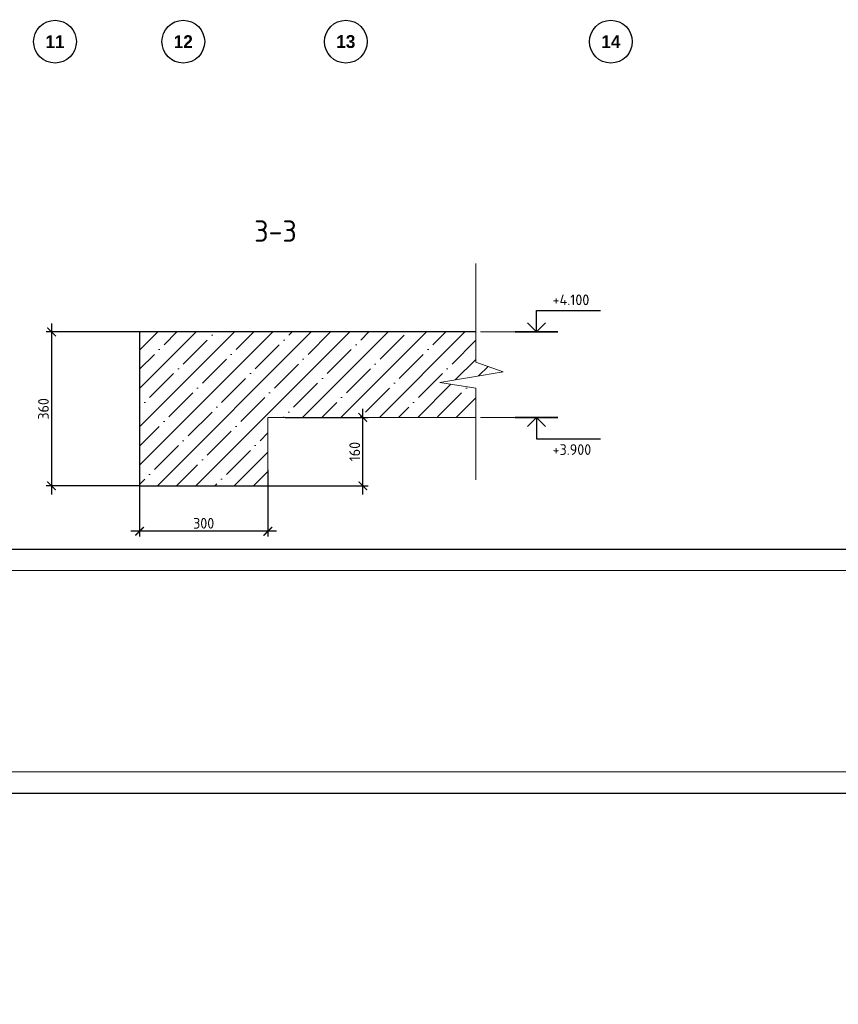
# Model space of a CAD drawing. Header units: millimetres. Extents: x -42044588 to 856694, y -806701 to 941911.
# Tile 936 of 1056: x -161589 to -142447, y -72027 to -48989. Entities that reach past the tile are written whole.
import ezdxf

# ---------------------------------------------------------------- set-up
doc = ezdxf.new("R2010")
doc.units = ezdxf.units.MM
doc.linetypes.add('______5', pattern=[1100, 800, -100, 100, -100])
for name, color, linetype, lineweight in [('0 Фундамент', 5, 'Continuous', 30), ('A-ANNO-NOTE-1', 7, 'Continuous', 35), ('A-ANNO-NOTE-2', 7, 'Continuous', 18), ('G-ANNO-DIMS', 7, 'Continuous', 9), ('G-ANNO-DIMS-1', 7, 'Continuous', 18), ('Выноски', 20, 'Continuous', 20), ('Оси', 40, '______5', 18), ('РАЗМЕРЫ', 1, 'Continuous', 9), ('Текст', 7, 'Continuous', 25), ('Тонкая', 81, 'Continuous', 20), ('ТОНКИЕ', 7, 'Continuous', 9), ('Узлы', 7, 'Continuous', 0)]:
    doc.layers.add(name, color=color, linetype=linetype, lineweight=lineweight)
doc.layers.add('ТОЛСТЫЕ_ОСНОВНЫЕ', color=6, linetype='Continuous')
doc.styles.add('Century Gothic', font='GOTHIC.TTF')
doc.styles.add('GOST-2.304_Type-B', font='GOST_Common.ttf')
doc.styles.add('ISOCPEUR', font='GOST_Common.ttf', dxfattribs={"height": 450})
doc.styles.add('ГОСТ', font='GOST_Common.ttf')
doc.dimstyles.new('СПДС', dxfattribs={"dimscale": 100, "dimtxt": 2.5, "dimasz": 2, "dimexe": 1.25, "dimexo": 0, "dimtad": 1, "dimdec": 0, "dimrnd": 5, "dimtxsty": 'GOST-2.304_Type-B', "dimblk": 'ARCHTICK', "dimcen": 2.5, "dimdle": 2, "dimclrd": 1, "dimclre": 1, "dimclrt": 1, "dimadec": 0, "dimazin": 2, "dimtfac": 0.75, "dimtdec": 0, "dimtmove": 1, "dimatfit": 3, "dimfxl": 0, "dimtolj": 1, "dimarcsym": 0})

# ---------------------------------------------------------------- blocks, each defined once
blk = doc.blocks.new('*U6686')
at = {"layer": 'ТОЛСТЫЕ_ОСНОВНЫЕ', "color": 6}
blk.add_lwpolyline([(20, 5), (886, 5), (886, 415), (20, 415)], close=True, dxfattribs=at)
at = {"layer": 'ТОНКИЕ'}
blk.add_lwpolyline([(0, 0), (891, 0), (891, 420), (0, 420)], close=True, dxfattribs=at)
blk = doc.blocks.new('_ArchTick')
at = {"color": 0, "linetype": 'ByBlock', "const_width": 0.15}
blk.add_lwpolyline([(-0.5, -0.5), (0.5, 0.5)], dxfattribs=at)
blk = doc.blocks.new('*D1227')
at = {"layer": 'DEFPOINTS', "color": 0, "transparency": 16777216}
for p in [(-158572, -56295), (-160845, -59895), (-158787, -59895)]:
    blk.add_point(p, dxfattribs=at)
at = {"layer": 'РАЗМЕРЫ', "color": 1, "lineweight": -2, "transparency": 16777216}
for p, q in [((-160845, -56095), (-160845, -60095)), ((-158572, -56295), (-160970, -56295)), ((-158787, -59895), (-160970, -59895))]:
    blk.add_line(p, q, dxfattribs=at)
at = {"layer": 'РАЗМЕРЫ', "color": 1, "lineweight": -2, "transparency": 16777216, "xscale": 200, "yscale": 200, "zscale": 200}
for p, rotation in [((-160845, -56295), 90), ((-160845, -59895), 270)]:
    blk.add_blockref('_ArchTick', p, dxfattribs=dict(at, rotation=rotation))
at = {"layer": 'РАЗМЕРЫ', "color": 1, "lineweight": 0, "transparency": 16777216, "insert": (-161033, -58095), "char_height": 250, "attachment_point": 5, "rotation": 90, "style": 'GOST-2.304_Type-B'}
blk.add_mtext('\\A1;360', dxfattribs=at)
blk = doc.blocks.new('*D1228')
at = {"layer": 'DEFPOINTS', "color": 0, "transparency": 16777216}
for p in [(-158787, -59518), (-155787, -59518), (-158787, -60959)]:
    blk.add_point(p, dxfattribs=at)
at = {"layer": 'РАЗМЕРЫ', "color": 1, "lineweight": -2, "transparency": 16777216}
for p, q in [((-158787, -59518), (-158787, -61084)), ((-155787, -59518), (-155787, -61084)), ((-155587, -60959), (-158987, -60959))]:
    blk.add_line(p, q, dxfattribs=at)
at = {"layer": 'РАЗМЕРЫ', "color": 1, "lineweight": -2, "transparency": 16777216, "xscale": 200, "yscale": 200, "zscale": 200, "rotation": 180}
blk.add_blockref('_ArchTick', (-158787, -60959), dxfattribs=at)
at = {"layer": 'РАЗМЕРЫ', "color": 1, "lineweight": -2, "transparency": 16777216, "xscale": 200, "yscale": 200, "zscale": 200}
blk.add_blockref('_ArchTick', (-155787, -60959), dxfattribs=at)
at = {"layer": 'РАЗМЕРЫ', "color": 1, "lineweight": 0, "transparency": 16777216, "insert": (-157287, -60772), "char_height": 250, "attachment_point": 5, "style": 'GOST-2.304_Type-B'}
blk.add_mtext('\\A1;300', dxfattribs=at)
blk = doc.blocks.new('*D1229')
at = {"layer": 'DEFPOINTS', "color": 0, "transparency": 16777216}
for p in [(-155382, -58295), (-153567, -58295), (-155787, -59895)]:
    blk.add_point(p, dxfattribs=at)
at = {"layer": 'РАЗМЕРЫ', "color": 1, "lineweight": -2, "transparency": 16777216}
for p, q in [((-153567, -60095), (-153567, -58095)), ((-155382, -58295), (-153442, -58295)), ((-155787, -59895), (-153442, -59895))]:
    blk.add_line(p, q, dxfattribs=at)
at = {"layer": 'РАЗМЕРЫ', "color": 1, "lineweight": -2, "transparency": 16777216, "xscale": 200, "yscale": 200, "zscale": 200}
for p, rotation in [((-153567, -58295), 90), ((-153567, -59895), 270)]:
    blk.add_blockref('_ArchTick', p, dxfattribs=dict(at, rotation=rotation))
at = {"layer": 'РАЗМЕРЫ', "color": 1, "lineweight": 0, "transparency": 16777216, "insert": (-153755, -59095), "char_height": 250, "attachment_point": 5, "rotation": 90, "style": 'GOST-2.304_Type-B'}
blk.add_mtext('\\A1;160', dxfattribs=at)
blk = doc.blocks.new('Высотные отметки - Вверх-711287-Разрез 3-3')
at = {"layer": '0 Фундамент'}
for p, q in [((13237, 8150), (14737, 8150)), ((13237, 7650), (13237, 8150))]:
    blk.add_line(p, q, dxfattribs=at)
at = {"layer": 'A-ANNO-NOTE-1'}
blk.add_line((12737, 7650), (13737, 7650), dxfattribs=at)
at = {"layer": 'A-ANNO-NOTE-2'}
for q in [(13025, 7862), (13449, 7862)]:
    blk.add_line((13237, 7650), q, dxfattribs=at)
blk = doc.blocks.new('NSY101')
at = {"color": 0, "linetype": 'ByBlock', "lineweight": -2}
blk.add_circle((0, 0), 50, dxfattribs=at)
blk = doc.blocks.new('СЛОЖНЫЙ_ОБЪЕКТ_38')
at = {"layer": 'Оси', "color": 16, "linetype": 'Continuous', "lineweight": 25, "transparency": 33554687, "xscale": 9.999999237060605, "yscale": 9.999999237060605, "zscale": 9.999999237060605}
blk.add_blockref('NSY101', (38513, -43009), dxfattribs=at)
at = {"layer": 'Оси', "color": 16, "linetype": 'Continuous', "lineweight": 25, "transparency": 33554687, "insert": (38513, -43009), "char_height": 300, "width": 620, "attachment_point": 5, "style": 'Century Gothic'}
blk.add_mtext('\\A1;{\\fCentury Gothic|i0|b1;\\H300.000000;\\W1.000000;\\C16;11}\\P', dxfattribs=at)
blk = doc.blocks.new('СЛОЖНЫЙ_ОБЪЕКТ_39')
at = {"layer": 'Оси', "color": 16, "linetype": 'Continuous', "lineweight": 25, "transparency": 33554687, "xscale": 9.999999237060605, "yscale": 9.999999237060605, "zscale": 9.999999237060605}
blk.add_blockref('NSY101', (41513, -43009), dxfattribs=at)
at = {"layer": 'Оси', "color": 16, "linetype": 'Continuous', "lineweight": 25, "transparency": 33554687, "insert": (41513, -43009), "char_height": 300, "width": 620, "attachment_point": 5, "style": 'Century Gothic'}
blk.add_mtext('\\A1;{\\fCentury Gothic|i0|b1;\\H300.000000;\\W1.000000;\\C16;12}\\P', dxfattribs=at)
blk = doc.blocks.new('СЛОЖНЫЙ_ОБЪЕКТ_40')
at = {"layer": 'Оси', "color": 16, "linetype": 'Continuous', "lineweight": 25, "transparency": 33554687, "xscale": 9.999999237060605, "yscale": 9.999999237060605, "zscale": 9.999999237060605}
blk.add_blockref('NSY101', (45313, -43009), dxfattribs=at)
at = {"layer": 'Оси', "color": 16, "linetype": 'Continuous', "lineweight": 25, "transparency": 33554687, "insert": (45313, -43009), "char_height": 300, "width": 620, "attachment_point": 5, "style": 'Century Gothic'}
blk.add_mtext('\\A1;{\\fCentury Gothic|i0|b1;\\H300.000000;\\W1.000000;\\C16;13}\\P', dxfattribs=at)
blk = doc.blocks.new('СЛОЖНЫЙ_ОБЪЕКТ_41')
at = {"layer": 'Оси', "color": 16, "linetype": 'Continuous', "lineweight": 25, "transparency": 33554687, "xscale": 9.999999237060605, "yscale": 9.999999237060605, "zscale": 9.999999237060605}
blk.add_blockref('NSY101', (51513, -43009), dxfattribs=at)
at = {"layer": 'Оси', "color": 16, "linetype": 'Continuous', "lineweight": 25, "transparency": 33554687, "insert": (51513, -43009), "char_height": 300, "width": 620, "attachment_point": 5, "style": 'Century Gothic'}
blk.add_mtext('\\A1;{\\fCentury Gothic|i0|b1;\\H300.000000;\\W1.000000;\\C16;14}\\P', dxfattribs=at)
blk = doc.blocks.new('оси2')
at = {"layer": 'Оси', "color": 16, "linetype": 'Continuous', "lineweight": 25, "transparency": 33554687}
for name in ['СЛОЖНЫЙ_ОБЪЕКТ_38', 'СЛОЖНЫЙ_ОБЪЕКТ_39', 'СЛОЖНЫЙ_ОБЪЕКТ_40', 'СЛОЖНЫЙ_ОБЪЕКТ_41']:
    blk.add_blockref(name, (978932, 23162.9), dxfattribs=at)
blk = doc.blocks.new('A$Cd09756da')
at = {"layer": 'Текст', "color": 7, "attachment_point": 1, "style": 'ГОСТ'}
for s, width, heights, insert, char_height in [('\\pi594.35517;{\\fTimes New Roman|b0|i0|c204|p18;\\C256;Строительство жилого комплекса со  встроенными помещениями \\P\\pi1441.86779;общественного-делового, коммерческого назначения и \\P\\pi41.3631;поликлиническим учреждением по адресу: г. Чита, ул. 1-я Коллективная}', 11543.07, [0], (-11741, 4333), 250), ('\\pi389.01406;{\\fTimes New Roman|b0|i0|c204|p18;\\C256;«Жилой дом со встроенными помещениями \\P\\pi641.91601;общественно-делового и коммерческого \\P\\pi302.06381;назначения на первом этаже здания», поз. 3.1\\P}', 7000, [1500], (-12014, 2803), 225)]:
    blk.add_mtext_dynamic_manual_height_columns(s, width=width, gutter_width=12.5, heights=heights, dxfattribs=dict(at, insert=insert, char_height=char_height))

msp = doc.modelspace()

# ---------------------------------------------------------------- hatches: boundary and pattern name
at = {"layer": 'РАЗМЕРЫ', "transparency": 33554648}
h = msp.add_hatch(dxfattribs=at)
h.set_pattern_fill('ANSI35', color=1, scale=100)
h.set_pattern_definition([(45, (-31032.2, -22359.83), (-449.0128, 449.0128), []), (45, (-30583.2, -22359.83), (-449.0128, 449.0128), [793.75, -158.75, 0, -158.75])])
h.paths.add_polyline_path([(-150921.172, -57610.569), (-151762.381, -57479.101), (-150282.601, -57226.507), (-150921.172, -57000.503), (-150921.172, -56295.222), (-156686.878, -56295.221), (-158786.878, -56295.221), (-158786.878, -56798.306), (-158786.878, -59895.221), (-155786.878, -59895.221), (-155786.878, -58295.221), (-150921.172, -58295.221)])

# ---------------------------------------------------------------- linework, layer by layer
at = {"layer": 'РАЗМЕРЫ', "lineweight": 30}
for p, q in [((-158786.878, -56295.221), (-158786.878, -59895.221)), ((-150921.172, -56295.221), (-158786.878, -56295.221)), ((-158786.878, -59895.221), (-155786.878, -59895.221))]:
    msp.add_line(p, q, dxfattribs=at)
at = {"layer": 'РАЗМЕРЫ'}
for p, q in [((-156686.878, -56295.221), (-150921.172, -56295.222)), ((-149074.699, -56295.222), (-150811.443, -56295.222)), ((-155786.878, -58295.221), (-155786.878, -59895.221)), ((-155786.878, -58295.221), (-150921.172, -58295.221)), ((-149074.699, -58295.222), (-150811.443, -58295.222)), ((-155786.878, -59895.221), (-158786.846, -59895.221))]:
    msp.add_line(p, q, dxfattribs=at)
at = {"layer": 'Тонкая', "color": 30, "linetype": 'ByBlock', "ltscale": 75}
msp.add_lwpolyline([(-150921.172, -59754.197), (-150921.172, -57610.569), (-151762.381, -57479.101), (-150282.601, -57226.507), (-150921.172, -57000.503), (-150921.172, -54694.915)], dxfattribs=at)

# ---------------------------------------------------------------- block references
at = {"xscale": 100, "yscale": 100, "zscale": 100}
for p in [(-203199.263, -61874.649), (-203199.263, -108590.438)]:
    msp.add_blockref('*U6686', p, dxfattribs=at)
at = {"lineweight": 50, "ltscale": 100}
msp.add_blockref('A$Cd09756da', (-207757.783, -61418.579), dxfattribs=at)
at = {"layer": 'G-ANNO-DIMS'}
msp.add_blockref('Высотные отметки - Вверх-711287-Разрез 3-3', (-162743.025, -63945.222), dxfattribs=at)
at = {"layer": 'G-ANNO-DIMS', "xscale": -1, "rotation": 180}
msp.add_blockref('Высотные отметки - Вверх-711287-Разрез 3-3', (-162743.025, -50645.222), dxfattribs=at)
at = {"layer": 'РАЗМЕРЫ'}
msp.add_blockref('оси2', (-1178208.582, -29657.134), dxfattribs=at)

# ---------------------------------------------------------------- texts
note = msp.add_mtext_dynamic_manual_height_columns('\\pi1250;{\\H1.5152x;Общие указания :\\P}1.^IНастоящий подраздел разработан в составе рабочей документации на строительство объекта {\\H2.4344x; }"Строительство жилого комплекса со встроенными помещениями общественного-делового и коммерческого {\\H1.3552x; }назначения по адресу: г. Чита, ул. 1-я Коллективная. Жилой дом со встроенными помещениями {\\H1.71569x; }общественно-делового и коммерческого назначения на первом этаже здания (поз. 3.1)" Решения рабочей {\\H1.69543x; }Документации разработаны на основании:{\\H1.68902x; }\\P-^Iзадания на проектирование, выданного заказчиком;{\\H1.60366x; }\\P-^Iрешений стадии "Проектная Документация (проект №24-04-КР.1)"{\\H1.73211x; }\\Pразработанных ООО "Комплексная проектно-сопроводительная компания", утвержденных заказчиком;{\\H1.6768x; }\\PВ соответствии с требованиями нормативных документов:{\\H1.60773x; }\\P-^IФЗ №184 "О техническом регулировании";{\\H1.63076x; }\\P-^IФЗ №123 "Технический регламент о требованиях пожарной безопасности";{\\H1.62308x; }\\P-^IСП 20.13330.2016 "Нагрузки и воздействия",{\\H1.62564x; }\\P-^IСП 63.13330.2018 "Бетонные и железобетонные конструкции. Основные положения".{\\H1.62479x; }\\P-^IСП 22.13330.2016 "Основания зданий и сооружений";{\\H1.62507x; }\\P-^IСП 45.13330.2017 "Земляные сооружения, основания и фундаменты".{\\H1.62498x; }\\P2.^IПри работах по устройству монолитных конструкций руководствоваться СП 70.13330.2012 {\\H1.62501x; }"Несущие и ограждающие конструкции".{\\H1.625x; }\\P3.^IЗа относительную отметку 0,000 принята отметка чистого пола первого этажа, {\\H1.625x; }соответствующая абсолютной отметке 648,00 в Балтийской системе высот.{\\H1.625x; }\\P4.^IПеречень видов работ, Зля которых необходимо составлять акты освидетельствования скрытых {\\H1.625x; }работ: {\\H1.625x; }\\PБетонные и железобетонные конструкции монолитные:{\\H1.625x; }\\Pармирование; защитные слои,- анкеровка арматуры; установка закладных деталей.{\\H1.625x; }\\PМонтаж сборных железобетонных и бетонных конструкций:{\\H1.625x; }\\Pсварка и антикоррозионное покрыт при отсутствии актов освиветельствования превшествующих {\\H1.625x; }скрытых работ во всех случаях.{\\H1.625x; }\\P1. Железобетонные конструкции разработаны в соответствии СП 22.13330.2016 "Основания зданий и {\\H1.62576x; }сооружений", СП 63.13330.2018 "Бетонные и железобетонные конструкции. Общие положения".{\\H1.62541x; }\\P2. Несущие конструкции здания рассчитаны и запроектированы для данных геологических условий. {\\H1.62486x; }\\P3. Арматура класса А240 и А500С по ГОСТ Р 34028-2016, материал монолитных конструкций ниже нуля - {\\H1.62505x; }бетон тяжелый класса В25 по ГОСТ 26633-2015.{\\H1.62498x; }\\P4. Работы по бетонированию монолитных конструкций вести в соответствии со СП 70.13330.2012 {\\H1.62501x; }"Несущие и ограждающие конструкции".{\\H1.625x; }\\P5. Все строительно-монтажные работы необходимо выполнять в соответствии со СНиП 12-03-2001 {\\H1.625x; }"Безопасность труда в строительстве. Часть 1. Общие требования.", Безопасность труда в строительстве. {\\H1.625x; }Часть 2. Строительное производство". Строительство здания должно производиться в соответствии с {\\H1.625x; }проектом производства работ (ППР).{\\H1.725x; }\\PПри отсутствии ППР производство строительно-монтажных работ запрещается.{\\H1.67917x; }\\P6. Бетон конструкции должны удовлетворять требованиям ГОСТ 26633-2015, ГОСТ 25192-2012.{\\H1.60694x; }\\P7. Бетон следует укладывать в бетонные конструкции горизонтальными слоями одинаковой толщины {\\H1.63102x; }без разрывов, с последовательным направлением укладки в одну сторону во всех слоях.{\\H1.62299x; }\\P8. В начальный период твердения бетон необходимо защищать от попадания атмосферных осадков или {\\H1.62567x; }потерь влаги.{\\H1.62478x; }\\P9. При перерывах в бетонировании устраивать рабочие швы бетонирования. Места рабочих швов {\\H1.62507x; }бетонирования разработать в ППР и согласовать с авторским надзором. С поверхности рабочих швов удалить {\\H1.62498x; }цементную плёнку металлическими щётками с последующей поливкой водой. В рабочем шве устанавливать {\\H1.62501x; }вертикальные сетки из проволоки ячейкой 50x50мм. Поверхность рабочих швов должна быть перпендикулярна {\\H1.625x; }поверхности плиты. При возобновлении бетонирования в шов установить гидроизоляционную прокладку {\\H1.625x; }"Пенебар". {\\H1.625x; }\\P10. Арматурные изделия изготавливать в соответствии с ГОСТ Р 57997-2017, ГОСТ 5264-80, ГОСТ {\\H1.625x; }14098-2014.{\\H1.625x; }\\P11. Плоские сетки и каркасы изготавливать с помощью контактной точечной сварки (кроме оговоренных {\\H1.725x; }случаев).{\\H1.77917x; }\\P12. Расчётные сопротивления сборных соединений и материалы для сборки принимать по табл. Г1, Г2 СП {\\H1.66111x; }52-101-2003.{\\H1.61296x; }\\P13. Стыки арматурных стержней должны иметь длину перепуска (нахлёстка) не менее указанной в {\\H1.72901x; }проекте. В неоговоренных случаях длину стыка рабочей арматуры внахлёстку без сварки принимать по п.8.3.27 {\\H1.67783x; }СП 52-101-2003. {\\H1.60739x; }\\P14. Толщина защитного слоя бетона для рабочей арматуры должна соответствовать значениям, {\\H1.63087x; }указанным в проекте. {\\H1.62304x; }\\PВ неоговоренных случаях принимать не менее 25мм.{\\H1.62565x; }\\P15. Уход за свежеуложенным бетоном начинать сразу после укладки бетонной смеси и осуществлять до {\\H1.62478x; }', width=17417.39614, gutter_width=3176.993, heights=[39809.277, 0], dxfattribs=dict(insert=(-251206.711, -20437.285), char_height=250, attachment_point=1, style='ГОСТ'))
for column, words in zip(note.columns.linked_columns, ['достижения прочности бетона не менее 70% от проектной.\\P\\pi1250;16. Распалубку плит  осуществлять по достижении прочности бетона не менее 80% от проектной.{\\H1.83475x; }\\P17. Два крайних арматурных стержня, расположенных по контуру плиты, привязать ко всем стержням в {\\H1.55574x; }местах пересечений.{\\H1.64809x; }\\P18. В процессе производства работ предусмотреть мероприятия по противопожарной защите и {\\H1.6173x; }контролю за выполнением правил пожарной безопасности на всех этапах строительства.{\\H1.62757x; }\\P19. Все работы Выполнять по проекту производства работ (ППР), согласованному с организациями, {\\H1.72414x; }ответственными за эксплуатацию существующих инженерных сетей и дорог на существующей площадке.{\\H1.67945x; }\\P20. Проект рассчитан на производство работ в период положительных температур. В случае {\\H1.60685x; }выполнения работ при отрицательных температурах необходимо выполнять требования СНиП часть 3 по {\\H1.63105x; }производству работ и ППР.{\\H1.62298x; }\\P21. При минимальной температуре воздуха до минус 15°С допускается:{\\H1.62567x; }\\P - выдерживание бетона в конструкции методом термоса, при предварительном разогреве бетонной {\\H1.62478x; }смеси, {\\H1.62507x; }\\P -форсированный электроразогрев бетона в конструкции с повторным уплотнением.{\\H1.62498x; }\\PПри минимальной температуре воздуха до минус 25°С допускается:{\\H1.62501x; }\\P -обогрев бетона в греющей опалубке с помощью низкотемпературных электронагревателей,{\\H1.625x; }\\P -электродный сквозной прогреб бетона,{\\H1.625x; }\\P -электрообогрев с помощью греющего провода.{\\H1.625x; }']):
    column.text = words
at = {"layer": 'G-ANNO-DIMS-1', "char_height": 250, "width": 1150.28263, "line_spacing_factor": 1.149209, "style": 'ISOCPEUR'}
for s, insert, attachment_point in [('+4.100', (-149127.037, -55418.608), 1), ('+3.900', (-149127.037, -59171.835), 7)]:
    msp.add_mtext(s, dxfattribs=dict(at, insert=insert, attachment_point=attachment_point))
at = {"layer": 'Выноски', "color": 240, "true_color": 0xed1f24, "insert": (-227309.612, -54097.117), "char_height": 250, "width": 18219.65973, "attachment_point": 1, "style": 'ГОСТ'}
msp.add_mtext('\\pi-500,l500;В выделенной области представлена замененная ( актуальная) версия. Содержание изменения см. в листе разрешения на внесение изменений{\\H1.025x; }', dxfattribs=at)
at = {"layer": 'Текст', "color": 7, "insert": (-219757.783, -59918.579), "char_height": 250, "attachment_point": 1, "style": 'ГОСТ'}
msp.add_mtext_dynamic_manual_height_columns('\\pi3500;\\P\\pi2532.19697;Общие даные{\\H1.83333x; }', width=7000, gutter_width=12.5, heights=[1500], dxfattribs=at)
at = {"layer": 'Узлы', "color": 80, "linetype": 'Continuous', "lineweight": 0, "style": 'GOST-2.304_Type-B'}
msp.add_text('3-3', height=500, dxfattribs=at).set_placement((-156105.024, -54184.706))

# ---------------------------------------------------------------- dimensions: what is measured, and where the dimension line sits
at = {"layer": 'РАЗМЕРЫ', "lineweight": 0}
for base, p1, p2, picture, middle in [((-160845.072, -59895.221), (-158571.878, -56295.221), (-158786.846, -59895.221), '*D1227', (-161032.572, -58095.221)), ((-153567.329, -58295.221), (-155786.878, -59895.221), (-155382.359, -58295.221), '*D1229', (-153754.829, -59095.221))]:
    dim = msp.add_linear_dim(base=base, p1=p1, p2=p2, angle=90, dimstyle='СПДС', override={"dimlfac": 0.1, "dimrnd": 5}, dxfattribs=at)
    dim.commit()
    dim.dimension.update_dxf_attribs({"geometry": picture, "text_midpoint": middle})
dim = msp.add_linear_dim(base=(-158786.878, -60959.419), p1=(-155786.878, -59517.805), p2=(-158786.878, -59517.805), dimstyle='СПДС', override={"dimlfac": 0.1}, dxfattribs=at)
dim.commit()
dim.dimension.update_dxf_attribs({"geometry": '*D1228', "text_midpoint": (-157286.878, -60771.919)})

doc.saveas('drawing.dxf')
